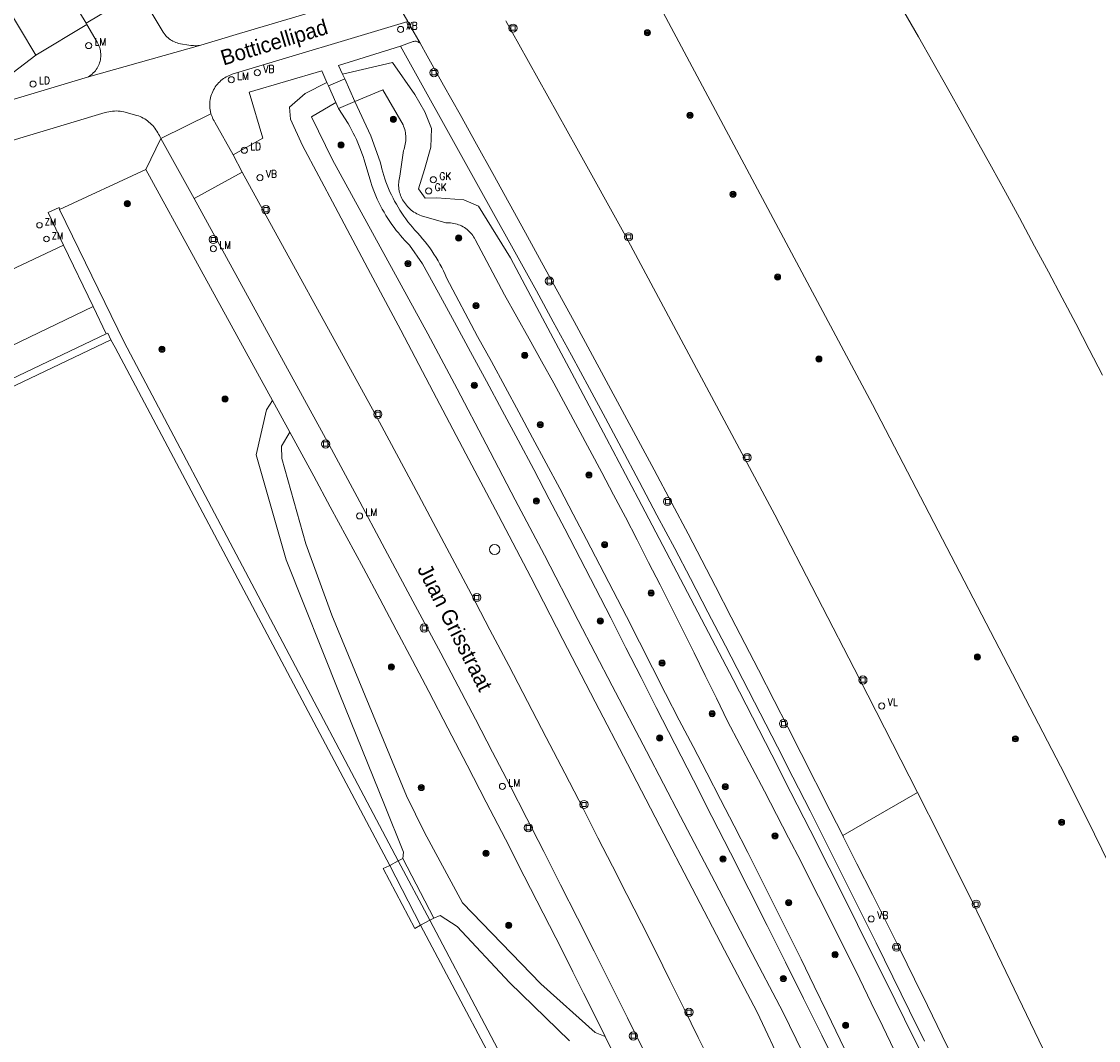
# Model space of a CAD drawing. Header units: metres. Extents: x 138165 to 154469, y 480134 to 494189.
# Tile 566 of 656: x 146877 to 146965, y 486905 to 486988. Entities that reach past the tile are written whole.
import ezdxf

# ---------------------------------------------------------------- set-up
doc = ezdxf.new("R2010")
doc.units = ezdxf.units.M
doc.header["$LTSCALE"] = 0.001
doc.header["$MEASUREMENT"] = 0
for name, color, linetype, lineweight in [('Level 5', 7, 'Continuous', 0), ('TOP-L-terrein schutting raster hek leuning', 7, 'Continuous', 0), ('TOP-L-topo objecten punt', 7, 'Continuous', 0), ('TOP-L-topo objecten vlak', 7, 'Continuous', 0), ('TOP-L-water beschoeiing', 7, 'Continuous', 0), ('TOP-T-topo huisnummering naamgeving', 7, 'Continuous', 0)]:
    doc.layers.add(name, color=color, linetype=linetype, lineweight=lineweight)
doc.styles.add('Style-INTL_ISO', font='INTL_ISO.shx')
doc.styles.add('Style-STANDARD', font='STANDARD.shx')

# ---------------------------------------------------------------- blocks, each defined once
blk = doc.blocks.new('24')
at = {"layer": 'TOP-L-topo objecten punt', "color": 7, "linetype": 'Continuous', "lineweight": 0}
for radius in [0.025, 0.0182, 0.0115, 0.005]:
    blk.add_circle((0, 0), radius, dxfattribs=at)
blk = doc.blocks.new('304')
at = {"layer": 'TOP-L-topo objecten punt', "color": 7, "linetype": 'Continuous', "lineweight": 0}
blk.add_circle((0, 0), 0.0225, dxfattribs=at)
at = {"layer": 'TOP-L-topo objecten punt', "color": 7, "linetype": 'Continuous', "lineweight": 0, "style": 'Style-STANDARD'}
blk.add_text('ZM', height=0.054, dxfattribs=at).set_placement((0.0435, 0))
blk = doc.blocks.new('39')
at = {"layer": 'TOP-L-topo objecten punt', "color": 7, "linetype": 'Continuous', "lineweight": 0}
for p, q in [((0.0175, 0.0175), (-0.0175, 0.0175)), ((-0.0175, 0.0175), (-0.0175, -0.0175)), ((0.0175, 0.0175), (0.0175, -0.0175)), ((0.0175, -0.0175), (-0.0175, -0.0175))]:
    blk.add_line(p, q, dxfattribs=at)
blk.add_circle((0, 0), 0.0332, dxfattribs=at)
blk = doc.blocks.new('*U13')
at = {"layer": 'Level 5', "color": 7, "linetype": 'Continuous', "lineweight": 0}
blk.add_circle((0, 0), 0.0415, dxfattribs=at)
blk = doc.blocks.new('150')
at = {"layer": 'Level 5', "color": 7, "linetype": 'Continuous', "lineweight": 0}
blk.add_blockref('*U13', (0, 0), dxfattribs=at)
blk = doc.blocks.new('121')
at = {"layer": 'TOP-L-topo objecten punt', "color": 7, "linetype": 'Continuous', "lineweight": 0}
blk.add_circle((0, 0), 0.025, dxfattribs=at)
at = {"layer": 'TOP-L-topo objecten punt', "color": 7, "linetype": 'Continuous', "lineweight": 0, "style": 'Style-STANDARD'}
blk.add_text('LD', height=0.06, dxfattribs=at).set_placement((0.0483, 0))
blk = doc.blocks.new('16')
at = {"layer": 'TOP-L-topo objecten punt', "color": 7, "linetype": 'Continuous', "lineweight": 0}
blk.add_circle((0, 0), 0.025, dxfattribs=at)
at = {"layer": 'TOP-L-topo objecten punt', "color": 7, "linetype": 'Continuous', "lineweight": 0, "style": 'Style-STANDARD'}
blk.add_text('LM', height=0.06, dxfattribs=at).set_placement((0.0483, 0))
blk = doc.blocks.new('15')
at = {"layer": 'TOP-L-topo objecten punt', "color": 7, "linetype": 'Continuous', "lineweight": 0}
blk.add_circle((0, 0), 0.025, dxfattribs=at)
at = {"layer": 'TOP-L-topo objecten punt', "color": 7, "linetype": 'Continuous', "lineweight": 0, "style": 'Style-STANDARD'}
blk.add_text('VL', height=0.06, dxfattribs=at).set_placement((0.0483, 0))
blk = doc.blocks.new('81')
at = {"layer": 'TOP-L-topo objecten punt', "color": 7, "linetype": 'Continuous', "lineweight": 0}
blk.add_circle((0, 0), 0.025, dxfattribs=at)
at = {"layer": 'TOP-L-topo objecten punt', "color": 7, "linetype": 'Continuous', "lineweight": 0, "style": 'Style-STANDARD'}
blk.add_text('GK', height=0.06, dxfattribs=at).set_placement((0.0483, 0))
blk = doc.blocks.new('11')
at = {"layer": 'TOP-L-topo objecten punt', "color": 7, "linetype": 'Continuous', "lineweight": 0}
blk.add_circle((0, 0), 0.025, dxfattribs=at)
at = {"layer": 'TOP-L-topo objecten punt', "color": 7, "linetype": 'Continuous', "lineweight": 0, "style": 'Style-STANDARD'}
blk.add_text('AB', height=0.06, dxfattribs=at).set_placement((0.0483, 0))
blk = doc.blocks.new('14')
at = {"layer": 'TOP-L-topo objecten punt', "color": 7, "linetype": 'Continuous', "lineweight": 0}
blk.add_circle((0, 0), 0.025, dxfattribs=at)
at = {"layer": 'TOP-L-topo objecten punt', "color": 7, "linetype": 'Continuous', "lineweight": 0, "style": 'Style-STANDARD'}
blk.add_text('VB', height=0.06, dxfattribs=at).set_placement((0.0483, 0))

msp = doc.modelspace()

# ---------------------------------------------------------------- linework, layer by layer
at = {"layer": 'TOP-L-terrein schutting raster hek leuning', "flags": 128}
msp.add_lwpolyline([(146907.85, 486986.373), (146918.922, 486966.429), (146920.3, 486963.905), (146921.777, 486961.187), (146923.248, 486958.466), (146924.55, 486956.045), (146925.849, 486953.622), (146927.304, 486950.893), (146928.753, 486948.16), (146930.197, 486945.425), (146931.475, 486942.991), (146932.908, 486940.25), (146934.335, 486937.506), (146935.756, 486934.759), (146937.172, 486932.009), (146938.581, 486929.256), (146939.83, 486926.807), (146941.229, 486924.048), (146942.622, 486921.287), (146944.009, 486918.522), (146945.237, 486916.063), (146946.613, 486913.293), (146947.984, 486910.52), (146949.349, 486907.745), (146950.557, 486905.275)], dxfattribs=at)
at = {"layer": 'TOP-L-topo objecten vlak', "flags": 128}
for points in [[(146965.085, 486959.545), (146963.99, 486961.657), (146962.888, 486963.766), (146961.779, 486965.871), (146960.663, 486967.973), (146959.539, 486970.071), (146958.296, 486972.374), (146957.158, 486974.463), (146956.012, 486976.549), (146954.86, 486978.631), (146953.701, 486980.709), (146952.418, 486982.991), (146951.244, 486985.06), (146950.063, 486987.126), (146948.876, 486989.188), (146947.681, 486991.246), (146946.48, 486993.3), (146945.271, 486995.35), (146944.543, 486996.578), (146943.934, 486997.6)], [(146965.607, 486919.712), (146963.813, 486923.366), (146962.83, 486925.357), (146962.009, 486927.015), (146946.321, 486957.162), (146928.193, 486991.119), (146928.294, 486991.216), (146927.301, 486992.911)], [(146879.818, 486992.211), (146882.213, 486988.245)], [(146906.693, 486991.389), (146908.44, 486988.371)], [(146882.213, 486988.245), (146886.526, 486990.823)], [(146891.565, 486986.457), (146891.449, 486986.436), (146891.333, 486986.421), (146891.215, 486986.412), (146891.098, 486986.41), (146890.98, 486986.413), (146890.863, 486986.422), (146890.746, 486986.438), (146889.751, 486986.598), (146889.634, 486986.63), (146889.519, 486986.67), (146889.407, 486986.716), (146889.297, 486986.769), (146889.191, 486986.828), (146889.089, 486986.894), (146888.991, 486986.966), (146888.898, 486987.043), (146888.809, 486987.127), (146888.726, 486987.215), (146888.648, 486987.308), (146888.576, 486987.406), (146888.51, 486987.508), (146887.444, 486989.285), (146886.526, 486990.823)], [(146905.424, 486990.524), (146904.483, 486990.259), (146904.371, 486990.291), (146894.714, 486987.408), (146891.565, 486986.457)], [(146878.118, 486985.626), (146875.44, 486990.083)], [(146892.392, 486980.87), (146892.353, 486981.034), (146892.328, 486981.172), (146892.31, 486981.312), (146892.299, 486981.452), (146892.296, 486981.592), (146892.301, 486981.733), (146892.313, 486981.873), (146892.332, 486982.012), (146892.359, 486982.15), (146892.394, 486982.286), (146892.435, 486982.42), (146892.484, 486982.552), (146892.539, 486982.681), (146892.601, 486982.807), (146892.67, 486982.929), (146892.746, 486983.048), (146892.827, 486983.162), (146892.915, 486983.272), (146893.008, 486983.377), (146893.107, 486983.477), (146893.206, 486983.567), (146893.309, 486983.651), (146893.417, 486983.73), (146893.528, 486983.803), (146893.643, 486983.871), (146893.761, 486983.933), (146893.883, 486983.988), (146894.007, 486984.037), (146894.133, 486984.08), (146908.44, 486988.371)], [(146908.44, 486988.371), (146908.663, 486987.986), (146909.44, 486986.605)], [(146916.433, 486988.445), (146916.466, 486988.387), (146917.504, 486986.539), (146922.229, 486978.053), (146926.179, 486970.914), (146938.356, 486948.168), (146945.262, 486934.818), (146949.989, 486925.543)], [(146882.283, 486988.129), (146878.118, 486985.626)], [(146882.213, 486988.245), (146882.283, 486988.129)], [(146882.283, 486988.129), (146883.118, 486986.688), (146883.179, 486986.58), (146883.233, 486986.469), (146883.28, 486986.355), (146883.32, 486986.238), (146883.353, 486986.119), (146883.379, 486985.998), (146883.397, 486985.875), (146883.408, 486985.752), (146883.411, 486985.629), (146883.407, 486985.505), (146883.395, 486985.382), (146883.376, 486985.26), (146883.35, 486985.139), (146883.316, 486985.02), (146883.275, 486984.904), (146883.227, 486984.79), (146883.172, 486984.679), (146883.111, 486984.572), (146883.043, 486984.468), (146882.969, 486984.369), (146882.889, 486984.275), (146882.803, 486984.186), (146882.712, 486984.102), (146882.617, 486984.023), (146882.516, 486983.951), (146882.412, 486983.885)], [(146909.44, 486986.605), (146909.396, 486986.646), (146909.348, 486986.682), (146909.296, 486986.712), (146909.241, 486986.737), (146909.183, 486986.755), (146909.124, 486986.766), (146909.064, 486986.771), (146909.004, 486986.769), (146908.944, 486986.76), (146908.886, 486986.745), (146907.85, 486986.373), (146902.802, 486984.788), (146903.118, 486984.096)], [(146943.896, 486922.054), (146942.883, 486924.059), (146940.513, 486928.727), (146939.415, 486930.879), (146938.314, 486933.031), (146937.027, 486935.539), (146935.921, 486937.687), (146934.812, 486939.834), (146933.515, 486942.338), (146932.401, 486944.482), (146931.284, 486946.625), (146929.978, 486949.123), (146928.524, 486951.842), (146927.224, 486954.265), (146925.921, 486956.686), (146924.614, 486959.105), (146923.303, 486961.522), (146921.99, 486963.937), (146920.672, 486966.351), (146919.352, 486968.762), (146918.028, 486971.172), (146916.7, 486973.58), (146915.369, 486975.985), (146914.035, 486978.389), (146912.697, 486980.791), (146911.356, 486983.191), (146910.011, 486985.59), (146909.44, 486986.605)], [(146891.565, 486986.457), (146882.412, 486983.885)], [(146876.255, 486984.213), (146878.118, 486985.626)], [(146903.118, 486984.096), (146907.182, 486985.051), (146909.024, 486982.444), (146909.827, 486981.008), (146910.376, 486979.656), (146910.323, 486978.135), (146909.806, 486976.322), (146909.312, 486974.737), (146909.864, 486973.982), (146910.819, 486973.998), (146913.015, 486973.853), (146914.207, 486973.325), (146916.825, 486969.112), (146919.432, 486964.212), (146922.034, 486959.309), (146924.631, 486954.403), (146927.224, 486949.496), (146929.812, 486944.586), (146932.395, 486939.673), (146934.974, 486934.758), (146936.549, 486931.695), (146938.117, 486928.629), (146939.68, 486925.559), (146941.237, 486922.487), (146942.788, 486919.412), (146944.333, 486916.334), (146945.872, 486913.252), (146947.405, 486910.168), (146948.932, 486907.081), (146950.453, 486903.991)], [(146894.198, 486977.524), (146896.616, 486978.879), (146895.513, 486982.62), (146901.43, 486984.375), (146901.851, 486983.411)], [(146903.3, 486983.697), (146903.118, 486984.096)], [(146882.412, 486983.885), (146838.268, 486970.627)], [(146939.077, 486903.072), (146936.923, 486907.636), (146934.271, 486912.692), (146931.624, 486917.75), (146928.983, 486922.812), (146926.347, 486927.876), (146923.716, 486932.943), (146921.09, 486938.013), (146918.47, 486943.085), (146915.826, 486948.122), (146913.176, 486953.157), (146910.521, 486958.188), (146907.86, 486963.216), (146905.193, 486968.242), (146902.522, 486973.264), (146899.844, 486978.284), (146898.882, 486980.419), (146898.809, 486981.402), (146900.085, 486982.512), (146901.851, 486983.411)], [(146901.851, 486983.411), (146901.972, 486983.134)], [(146903.3, 486983.697), (146901.972, 486983.134)], [(146901.972, 486983.134), (146902.578, 486981.784)], [(146904.12, 486981.86), (146903.3, 486983.697)], [(146948.092, 486904.54), (146947.161, 486906.476), (146946.224, 486908.409), (146945.281, 486910.339), (146944.331, 486912.266), (146943.375, 486914.19), (146942.413, 486916.111), (146941.445, 486918.028), (146940.47, 486919.943), (146939.489, 486921.854), (146938.502, 486923.762), (146937.509, 486925.667), (146936.51, 486927.569), (146935.504, 486929.467), (146934.492, 486931.362), (146933.594, 486933.221), (146932.69, 486935.076), (146931.779, 486936.928), (146930.862, 486938.777), (146929.938, 486940.623), (146929.007, 486942.465), (146928.07, 486944.304), (146927.126, 486946.14), (146926.176, 486947.972), (146925.219, 486949.801), (146924.256, 486951.627), (146923.286, 486953.449), (146922.31, 486955.268), (146921.327, 486957.083), (146920.338, 486958.894), (146919.342, 486960.702), (146918.34, 486962.507), (146917.332, 486964.308), (146916.317, 486966.105), (146913.94, 486970.609), (146913.876, 486970.726), (146913.807, 486970.84), (146913.731, 486970.949), (146913.65, 486971.055), (146913.563, 486971.156), (146913.471, 486971.252), (146913.373, 486971.343), (146913.272, 486971.429), (146913.165, 486971.51), (146913.055, 486971.584), (146912.941, 486971.653), (146912.823, 486971.716), (146912.703, 486971.772), (146912.579, 486971.822), (146912.453, 486971.865), (146912.325, 486971.901), (146912.195, 486971.931), (146912.064, 486971.954), (146911.931, 486971.969), (146911.798, 486971.978), (146911.665, 486971.98), (146911.532, 486971.974), (146909.555, 486972.538), (146909.426, 486972.589), (146909.3, 486972.647), (146909.176, 486972.71), (146909.056, 486972.779), (146908.939, 486972.854), (146908.826, 486972.934), (146908.717, 486973.019), (146908.612, 486973.11), (146908.511, 486973.205), (146908.415, 486973.305), (146908.324, 486973.41), (146908.239, 486973.512), (146908.159, 486973.618), (146908.086, 486973.728), (146908.018, 486973.842), (146907.956, 486973.96), (146907.9, 486974.08), (146907.851, 486974.203), (146907.808, 486974.329), (146907.772, 486974.457), (146907.742, 486974.586), (146907.72, 486974.717), (146907.704, 486974.849), (146907.695, 486974.981), (146907.693, 486975.114), (146907.698, 486975.247), (146907.711, 486975.379), (146907.73, 486975.51), (146907.755, 486975.64), (146907.788, 486975.769), (146908.083, 486977.858), (146908.131, 486977.985), (146908.173, 486978.114), (146908.208, 486978.245), (146908.237, 486978.378), (146908.258, 486978.512), (146908.273, 486978.647), (146908.281, 486978.782), (146908.283, 486978.918), (146908.277, 486979.053), (146908.265, 486979.189), (146908.246, 486979.323), (146908.22, 486979.456), (146908.187, 486979.588), (146908.148, 486979.718), (146908.102, 486979.846), (146908.05, 486979.971), (146906.411, 486982.8), (146904.12, 486981.86)], [(146902.578, 486981.784), (146900.584, 486980.607), (146902.306, 486977.105), (146910.073, 486962.94), (146912.455, 486958.433), (146914.832, 486953.923), (146917.204, 486949.411), (146919.571, 486944.896), (146922.339, 486939.564), (146925.112, 486934.234), (146927.89, 486928.906), (146930.672, 486923.581), (146933.459, 486918.259), (146936.251, 486912.939), (146939.048, 486907.621), (146940.614, 486904.379)], [(146902.578, 486981.784), (146902.798, 486981.292)], [(146902.798, 486981.292), (146904.12, 486981.86)], [(146944.754, 486903.207), (146943.7, 486905.398), (146942.639, 486907.586), (146941.573, 486909.771), (146940.5, 486911.953), (146939.422, 486914.132), (146938.337, 486916.307), (146937.246, 486918.48), (146936.149, 486920.65), (146935.046, 486922.817), (146933.936, 486924.98), (146932.821, 486927.141), (146931.7, 486929.298), (146930.572, 486931.452), (146929.439, 486933.603), (146928.384, 486935.703), (146927.323, 486937.8), (146926.256, 486939.894), (146925.183, 486941.985), (146924.104, 486944.072), (146923.019, 486946.157), (146921.928, 486948.238), (146920.831, 486950.316), (146919.728, 486952.392), (146918.619, 486954.464), (146917.504, 486956.532), (146916.383, 486958.598), (146915.256, 486960.66), (146914.123, 486962.719), (146911.608, 486967.49), (146911.48, 486967.776), (146911.346, 486968.058), (146911.205, 486968.338), (146911.057, 486968.613), (146910.903, 486968.886), (146910.742, 486969.154), (146910.575, 486969.419), (146910.402, 486969.68), (146910.223, 486969.936), (146910.038, 486970.188), (146909.846, 486970.436), (146909.649, 486970.679), (146909.446, 486970.917), (146909.238, 486971.151), (146909.024, 486971.379), (146908.998, 486971.392), (146908.811, 486971.609), (146908.629, 486971.831), (146908.453, 486972.056), (146908.281, 486972.286), (146908.115, 486972.519), (146907.955, 486972.756), (146907.799, 486972.997), (146907.65, 486973.241), (146907.506, 486973.489), (146907.368, 486973.739), (146907.235, 486973.993), (146907.109, 486974.25), (146906.988, 486974.51), (146906.873, 486974.773), (146906.765, 486975.038), (146906.662, 486975.305), (146906.568, 486975.572), (146906.481, 486975.84), (146906.4, 486976.111), (146906.325, 486976.383), (146906.257, 486976.657), (146906.195, 486976.933), (146905.421, 486979.077), (146904.12, 486981.86)], [(146836.985, 486966.887), (146883.76, 486980.96), (146883.909, 486980.999), (146884.059, 486981.03), (146884.211, 486981.055), (146884.364, 486981.073), (146884.517, 486981.084), (146884.671, 486981.088), (146884.825, 486981.085), (146884.978, 486981.075), (146885.131, 486981.057), (146885.283, 486981.033), (146886.346, 486980.732), (146886.48, 486980.685), (146886.612, 486980.633), (146886.741, 486980.574), (146886.867, 486980.509), (146886.989, 486980.438), (146887.109, 486980.361), (146887.224, 486980.279), (146887.336, 486980.191), (146887.443, 486980.098), (146887.546, 486980), (146887.643, 486979.897), (146887.736, 486979.79), (146887.824, 486979.679), (146887.906, 486979.563), (146887.983, 486979.444), (146888.054, 486979.321), (146888.126, 486979.204), (146888.194, 486979.084), (146888.258, 486978.962), (146888.318, 486978.838)], [(146888.318, 486978.838), (146892.392, 486980.87)], [(146894.198, 486977.524), (146892.704, 486980.187), (146892.641, 486980.296), (146892.583, 486980.406), (146892.528, 486980.52), (146892.478, 486980.635), (146892.433, 486980.751), (146892.392, 486980.87)], [(146902.798, 486981.292), (146903.576, 486980.071), (146903.722, 486979.814), (146903.863, 486979.554), (146903.998, 486979.292), (146904.128, 486979.026), (146904.252, 486978.758), (146904.371, 486978.488), (146904.485, 486978.215), (146904.592, 486977.94), (146904.694, 486977.663), (146904.791, 486977.383), (146904.881, 486977.102), (146905.423, 486975.294), (146905.516, 486975.01), (146905.616, 486974.729), (146905.723, 486974.451), (146905.836, 486974.174), (146905.956, 486973.901), (146906.083, 486973.631), (146906.216, 486973.363), (146906.355, 486973.099), (146906.5, 486972.839), (146906.652, 486972.582), (146906.81, 486972.328), (146906.973, 486972.079), (146907.143, 486971.833), (146907.319, 486971.592), (146907.5, 486971.355), (146907.669, 486971.146), (146907.842, 486970.941), (146908.02, 486970.74), (146908.202, 486970.543), (146908.389, 486970.351), (146908.58, 486970.162), (146909.631, 486968.643), (146910.946, 486966.256), (146912.255, 486963.866), (146913.558, 486961.472), (146914.854, 486959.074), (146916.143, 486956.673), (146917.426, 486954.269), (146918.702, 486951.861), (146919.972, 486949.449), (146921.236, 486947.034), (146922.493, 486944.616), (146923.743, 486942.194), (146924.986, 486939.769), (146926.224, 486937.341), (146927.454, 486934.909), (146928.678, 486932.474), (146930.201, 486929.519), (146931.718, 486926.56), (146933.23, 486923.599), (146934.736, 486920.635), (146936.237, 486917.668), (146937.731, 486914.699), (146939.221, 486911.726), (146940.704, 486908.751), (146942.183, 486905.773), (146943.655, 486902.792)], [(146887.089, 486976.322), (146888.318, 486978.838)], [(146888.318, 486978.838), (146891.021, 486973.946)], [(146894.938, 486976.112), (146894.198, 486977.524)], [(146880.045, 486973.064), (146887.089, 486976.322)], [(146887.089, 486976.322), (146891.12, 486968.927), (146897.408, 486957.496)], [(146891.021, 486973.946), (146894.938, 486976.112)], [(146933.269, 486903.253), (146932.123, 486905.589), (146930.972, 486907.922), (146929.814, 486910.253), (146928.652, 486912.58), (146927.483, 486914.905), (146926.309, 486917.227), (146925.129, 486919.546), (146923.943, 486921.862), (146922.752, 486924.175), (146921.24, 486927.109), (146919.722, 486930.039), (146918.199, 486932.967), (146916.67, 486935.892), (146915.135, 486938.813), (146913.594, 486941.732), (146912.048, 486944.647), (146910.496, 486947.56), (146909.304, 486949.795), (146908.11, 486952.028), (146906.913, 486954.26), (146905.713, 486956.491), (146894.938, 486976.112)], [(146891.021, 486973.946), (146902.023, 486953.881), (146904.304, 486949.638), (146906.581, 486945.394), (146908.855, 486941.148), (146911.126, 486936.9), (146912.54, 486934.212), (146913.947, 486931.521), (146915.349, 486928.828), (146916.746, 486926.131), (146918.136, 486923.431), (146919.52, 486920.728), (146920.899, 486918.022), (146922.272, 486915.313), (146923.639, 486912.601), (146925, 486909.886), (146926.355, 486907.169), (146927.704, 486904.448)], [(146880.045, 486973.064), (146880.013, 486973.221), (146879.115, 486972.81), (146880.368, 486970.142)], [(146907.647, 486919.974), (146885.323, 486962.239), (146880.045, 486973.064)], [(146863.144, 486965.273), (146872.822, 486969.849), (146874.069, 486967.201), (146880.368, 486970.142)], [(146880.368, 486970.142), (146882.79, 486965.145)], [(146871.879, 486961.021), (146872.325, 486960.13), (146882.79, 486965.145)], [(146882.79, 486965.145), (146883.84, 486962.924)], [(146883.84, 486962.924), (146857.627, 486950.431), (146856.748, 486952.272)], [(146883.84, 486962.924), (146883.982, 486962.976), (146884.243, 486962.45)], [(146832.145, 486939.909), (146856.445, 486951.501), (146857.339, 486949.602), (146884.243, 486962.45)], [(146884.243, 486962.45), (146884.576, 486961.817), (146906.966, 486919.601), (146909.482, 486914.733), (146917.921, 486898.803)], [(146897.408, 486957.496), (146896.93, 486956.741), (146896.087, 486953.078), (146898.515, 486944.499), (146902.897, 486933.533), (146906.533, 486924.546), (146908.086, 486920.673), (146908.028, 486920.162)], [(146898.814, 486954.902), (146897.408, 486957.496)], [(146924.519, 486905.665), (146923.725, 486905.986), (146919.293, 486909.954), (146912.91, 486916.554), (146909.795, 486922.285), (146908.33, 486925.264), (146902.248, 486940), (146900.125, 486945.818), (146898.175, 486952.762), (146898.141, 486953.766), (146898.814, 486954.902)], [(146898.814, 486954.902), (146900.766, 486951.338), (146902.121, 486948.838), (146903.47, 486946.336), (146904.815, 486943.831), (146906.154, 486941.324), (146907.489, 486938.813), (146908.818, 486936.301), (146910.143, 486933.785), (146911.714, 486930.78), (146913.279, 486927.771), (146914.838, 486924.76), (146916.392, 486921.746), (146917.94, 486918.728), (146919.482, 486915.708), (146921.018, 486912.685), (146921.899, 486910.933), (146922.776, 486909.179), (146923.649, 486907.423), (146924.519, 486905.665)], [(146943.896, 486922.054), (146949.989, 486925.543)], [(146949.989, 486925.543), (146951.818, 486921.955), (146954.499, 486916.553), (146968.317, 486887.841), (146972.262, 486879.27), (146981.276, 486859.273), (146981.3, 486859.215)], [(146964.768, 486878.839), (146963.761, 486881.012), (146962.751, 486883.183), (146961.593, 486885.663), (146960.575, 486887.83), (146959.408, 486890.306), (146958.382, 486892.47), (146957.354, 486894.632), (146956.321, 486896.793), (146955.285, 486898.952), (146954.097, 486901.417), (146953.054, 486903.572), (146952.007, 486905.726), (146950.806, 486908.185), (146949.751, 486910.335), (146948.542, 486912.79), (146947.407, 486915.064), (146946.325, 486917.225), (146945.06, 486919.744), (146943.973, 486921.902), (146943.896, 486922.054)], [(146907.647, 486919.974), (146906.966, 486919.601), (146906.919, 486919.575), (146906.432, 486919.362), (146909.008, 486914.457), (146909.482, 486914.733), (146910.242, 486915.131), (146910.573, 486915.315), (146908.028, 486920.162), (146907.647, 486919.974)], [(146908.028, 486920.162), (146907.647, 486919.974)], [(146910.242, 486915.131), (146907.647, 486919.974)], [(146908.028, 486920.162), (146910.573, 486915.315)], [(146910.573, 486915.315), (146911.09, 486915.514), (146912.474, 486914.631), (146916.725, 486910.056), (146921.611, 486905.301)], [(146910.242, 486915.131), (146910.573, 486915.315)], [(146917.921, 486898.803), (146918.669, 486899.167), (146910.242, 486915.131)], [(146925.882, 486902.915), (146924.519, 486905.665)]]:
    msp.add_lwpolyline(points, dxfattribs=at)
at = {"layer": 'TOP-L-water beschoeiing', "flags": 128}
for points in [[(146943.934, 486997.6), (146944.543, 486996.578), (146945.271, 486995.35), (146946.48, 486993.3), (146947.681, 486991.246), (146948.876, 486989.188), (146950.063, 486987.126), (146951.244, 486985.06), (146952.418, 486982.991), (146953.701, 486980.709), (146954.86, 486978.631), (146956.012, 486976.549), (146957.158, 486974.463), (146958.296, 486972.374), (146959.539, 486970.071), (146960.663, 486967.973), (146961.779, 486965.871), (146962.888, 486963.766), (146963.99, 486961.657), (146965.085, 486959.545)], [(146927.301, 486992.911), (146928.294, 486991.216), (146928.193, 486991.119), (146946.321, 486957.162), (146962.009, 486927.015), (146962.83, 486925.357), (146963.813, 486923.366), (146965.607, 486919.712)]]:
    msp.add_lwpolyline(points, dxfattribs=at)

# ---------------------------------------------------------------- block references
at = {"layer": 'TOP-L-topo objecten punt', "xscale": 10, "yscale": 10, "zscale": 10}
for name, p in [('15', (146907.853, 486987.731)), ('11', (146907.853, 486987.731)), ('14', (146907.853, 486987.731)), ('39', (146917.019, 486987.845)), ('24', (146927.977, 486987.462)), ('16', (146882.421, 486986.423)), ('16', (146894.047, 486983.632)), ('14', (146896.178, 486984.211)), ('39', (146910.573, 486984.209)), ('121', (146877.896, 486983.277)), ('24', (146907.272, 486980.411)), ('24', (146931.448, 486980.746)), ('121', (146895.11, 486977.889)), ('24', (146903.001, 486978.323)), ('14', (146896.384, 486975.655)), ('81', (146910.526, 486975.485)), ('81', (146910.139, 486974.575)), ('24', (146934.957, 486974.309)), ('24', (146885.576, 486973.532)), ('39', (146896.869, 486973.042)), ('304', (146878.418, 486971.778)), ('304', (146878.984, 486970.655)), ('39', (146892.586, 486970.616)), ('24', (146912.587, 486970.737)), ('39', (146926.44, 486970.831)), ('16', (146892.593, 486969.868)), ('24', (146908.446, 486968.657)), ('39', (146919.982, 486967.234)), ('24', (146938.587, 486967.552)), ('24', (146913.996, 486965.211)), ('24', (146888.392, 486961.671)), ('24', (146917.98, 486961.169)), ('24', (146941.953, 486960.88)), ('24', (146913.86, 486958.725)), ('24', (146893.546, 486957.62)), ('39', (146906.002, 486956.37)), ('24', (146919.235, 486955.513)), ('39', (146901.747, 486953.947)), ('39', (146936.1, 486952.851)), ('24', (146923.201, 486951.429)), ('24', (146918.929, 486949.311)), ('39', (146929.614, 486949.256)), ('16', (146904.504, 486948.089)), ('150', (146915.52, 486945.355)), ('24', (146924.48, 486945.736)), ('24', (146928.28, 486941.793)), ('39', (146914.065, 486941.433)), ('39', (146909.777, 486938.949)), ('24', (146924.14, 486939.516)), ('24', (146954.878, 486936.586)), ('24', (146907.109, 486935.779)), ('24', (146929.175, 486936.087)), ('39', (146945.543, 486934.72)), ('15', (146947.083, 486932.596)), ('24', (146933.253, 486931.96)), ('39', (146939.07, 486931.16)), ('24', (146928.978, 486929.984)), ('24', (146957.979, 486929.919)), ('24', (146909.535, 486925.95)), ('16', (146916.158, 486926.038)), ('24', (146934.32, 486926.009)), ('39', (146922.81, 486924.569)), ('24', (146961.739, 486923.126)), ('39', (146918.27, 486922.672)), ('24', (146938.378, 486922.013)), ('24', (146914.81, 486920.594)), ('24', (146934.131, 486920.131)), ('24', (146939.486, 486916.56)), ('39', (146954.776, 486916.443)), ('15', (146946.216, 486915.246)), ('14', (146946.216, 486915.246)), ('24', (146916.67, 486914.72)), ('39', (146948.276, 486912.941)), ('24', (146943.279, 486912.334)), ('24', (146939.06, 486910.38)), ('39', (146931.361, 486907.636)), ('24', (146944.126, 486906.572)), ('39', (146926.827, 486905.706))]:
    msp.add_blockref(name, p, dxfattribs=at)

# ---------------------------------------------------------------- texts
at = {"layer": 'TOP-T-topo huisnummering naamgeving', "style": 'Style-INTL_ISO'}
for s, rotation, p in [('Botticellipad', 16.9, (146893.411, 486984.784)), ('Juan Grisstraat', 296.9, (146909.174, 486943.769))]:
    msp.add_text(s, height=1.25, rotation=rotation, dxfattribs=at).set_placement(p)

doc.saveas('drawing.dxf')
